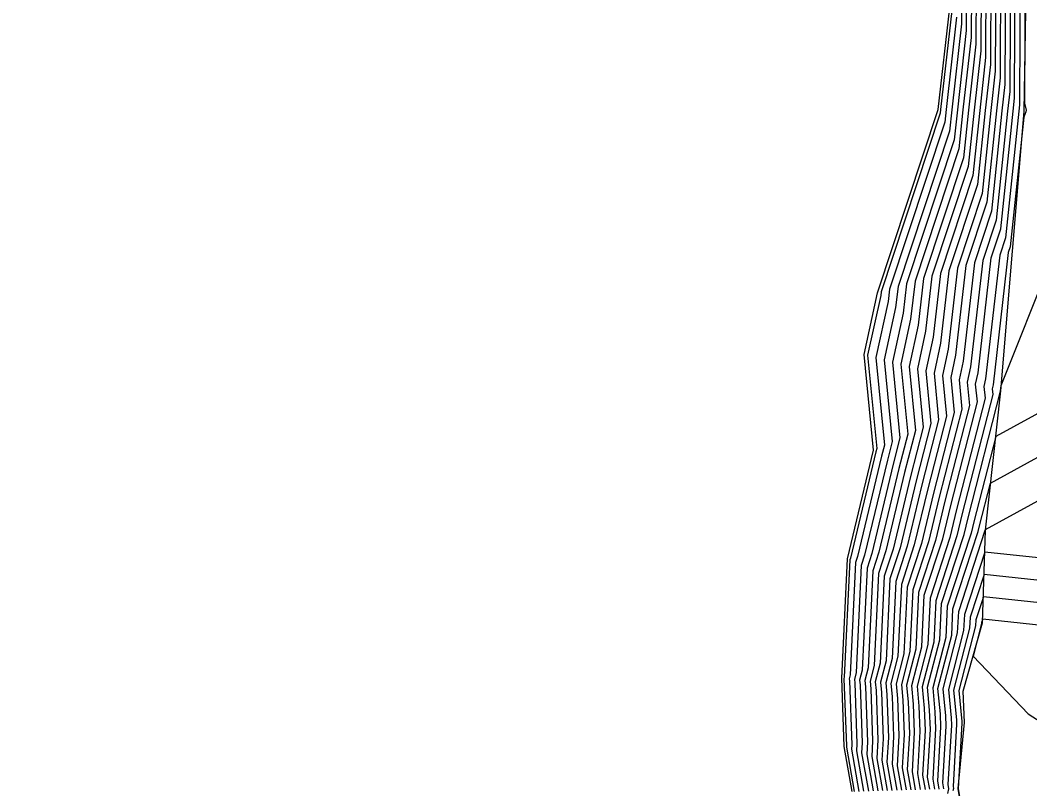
# Model space of a CAD drawing. Extents: x 2188792 to 2191981, y 386090 to 389710.
# Drawn here: x 2189264.3 to 2189328.6, y 386538.4 to 386587.4 of the extents above; entities that cross this region are included whole.
import ezdxf

# ---------------------------------------------------------------- set-up
doc = ezdxf.new("R2010")
doc.units = 0
for name, color, linetype in [('DTM Contours Major', 7, 'Continuous'), ('DTM Contours Minor', 7, 'Continuous'), ('PH Exist DTM Breakline', 7, 'Continuous')]:
    doc.layers.add(name, color=color, linetype=linetype)

msp = doc.modelspace()

# ---------------------------------------------------------------- linework, layer by layer
at = {"layer": 'DTM Contours Major'}
for points in [[(2189327.978, 386591.544), (2189327.934, 386582.006), (2189327.888, 386581.594), (2189327.044, 386573.532), (2189326.679, 386572.431), (2189325.778, 386564.545), (2189325.672, 386564.063), (2189325.746, 386563.314), (2189323.923, 386556.227), (2189323.497, 386554.444), (2189322.238, 386550.587), (2189322.096, 386547.629), (2189321.411, 386544.969), (2189321.53, 386543.698), (2189321.589, 386542.085), (2189321.437, 386539.413), (2189321.619, 386538.383)], [(2189325.758, 386554.917), (2189325.765, 386554.946), (2189336.751, 386560.967), (2189339.992, 386565.031), (2189342.365, 386568.305), (2189343.304, 386569.518), (2189352.444, 386576.301), (2189358.747, 386580.059), (2189359.76, 386580.876), (2189360.022, 386580.893), (2189360.378, 386580.892), (2189370.358, 386591.252)], [(2189326.423, 386590.389), (2189326.395, 386584.156), (2189326.111, 386581.637), (2189325.559, 386576.369), (2189323.979, 386571.599), (2189323.39, 386566.445), (2189323.025, 386564.772), (2189323.28, 386562.168), (2189322.089, 386557.537), (2189321.237, 386553.975), (2189320.414, 386551.454), (2189320.195, 386546.885), (2189319.747, 386545.146), (2189319.825, 386544.315), (2189319.919, 386541.756), (2189319.82, 386540.01), (2189320.115, 386538.339)], [(2189324.869, 386589.234), (2189324.855, 386586.306), (2189324.334, 386581.68), (2189324.074, 386579.205), (2189321.28, 386570.767), (2189321.003, 386568.346), (2189320.377, 386565.481), (2189320.814, 386561.023), (2189320.254, 386558.847), (2189318.977, 386553.505), (2189318.591, 386552.322), (2189318.294, 386546.14), (2189318.083, 386545.323), (2189318.12, 386544.933), (2189318.249, 386541.427), (2189318.202, 386540.606), (2189318.611, 386538.295)], [(2189323.123, 386538.427), (2189323.054, 386538.816), (2189323.26, 386542.414), (2189323.235, 386543.08), (2189323.074, 386544.791), (2189323.997, 386548.374), (2189324.062, 386549.72), (2189325.757, 386554.913), (2189325.758, 386554.917)]]:
    msp.add_lwpolyline(points, dxfattribs=at)
at = {"layer": 'DTM Contours Minor'}
for points in [[(2189328.289, 386591.776), (2189328.244, 386582.109), (2189328.351, 386581.669), (2189328.344, 386581.571), (2189328.205, 386581.223), (2189327.34, 386572.964), (2189327.219, 386572.598), (2189326.255, 386564.165), (2189326.202, 386563.922), (2189326.239, 386563.543), (2189324.29, 386555.965), (2189323.949, 386554.538), (2189322.603, 386550.414), (2189322.476, 386547.778), (2189321.743, 386544.933), (2189321.871, 386543.574), (2189321.923, 386542.151), (2189321.76, 386539.294), (2189321.92, 386538.392)], [(2189327.045, 386590.851), (2189327.01, 386583.296), (2189326.821, 386581.62), (2189326.153, 386575.234), (2189325.059, 386571.932), (2189324.345, 386565.685), (2189324.084, 386564.489), (2189324.266, 386562.627), (2189322.823, 386557.013), (2189322.141, 386554.162), (2189321.144, 386551.107), (2189320.955, 386547.183), (2189320.412, 386545.075), (2189320.507, 386544.068), (2189320.587, 386541.888), (2189320.466, 386539.771), (2189320.716, 386538.356)], [(2189327.356, 386591.082), (2189327.318, 386582.866), (2189327.177, 386581.611), (2189326.45, 386574.666), (2189325.599, 386572.098), (2189324.823, 386565.305), (2189324.613, 386564.347), (2189324.759, 386562.856), (2189323.19, 386556.751), (2189322.593, 386554.256), (2189321.509, 386550.934), (2189321.336, 386547.332), (2189320.745, 386545.04), (2189320.848, 386543.945), (2189320.921, 386541.953), (2189320.79, 386539.652), (2189321.017, 386538.365)], [(2189321.318, 386538.374), (2189321.113, 386539.532), (2189321.255, 386542.019), (2189321.189, 386543.821), (2189321.078, 386545.004), (2189321.716, 386547.48), (2189321.873, 386550.761), (2189323.045, 386554.35), (2189323.556, 386556.489), (2189325.253, 386563.085), (2189325.143, 386564.205), (2189325.3, 386564.925), (2189326.139, 386572.265), (2189326.747, 386574.099), (2189327.532, 386581.602), (2189327.626, 386582.436), (2189327.667, 386591.313)], [(2189326.732, 386563.784), (2189326.77, 386564.117), (2189329.967, 386572.161), (2189331.027, 386574.769), (2189333.479, 386580.904), (2189333.816, 386585.608), (2189332.448, 386591.237)], [(2189326.112, 386590.158), (2189326.087, 386584.586), (2189325.755, 386581.646), (2189325.262, 386576.936), (2189323.44, 386571.432), (2189322.913, 386566.825), (2189322.495, 386564.914), (2189322.787, 386561.939), (2189321.722, 386557.799), (2189320.785, 386553.881), (2189320.05, 386551.628), (2189319.815, 386546.736), (2189319.414, 386545.182), (2189319.484, 386544.439), (2189319.585, 386541.69), (2189319.496, 386540.129), (2189319.814, 386538.33)], [(2189326.734, 386590.62), (2189326.703, 386583.726), (2189326.466, 386581.628), (2189325.856, 386575.801), (2189324.519, 386571.765), (2189323.868, 386566.065), (2189323.554, 386564.63), (2189323.773, 386562.397), (2189322.456, 386557.275), (2189321.689, 386554.069), (2189320.779, 386551.281), (2189320.575, 386547.034), (2189320.08, 386545.111), (2189320.166, 386544.192), (2189320.253, 386541.822), (2189320.143, 386539.89), (2189320.416, 386538.348)], [(2189325.491, 386589.696), (2189325.471, 386585.446), (2189325.044, 386581.663), (2189324.668, 386578.071), (2189322.36, 386571.099), (2189321.958, 386567.585), (2189321.436, 386565.198), (2189321.8, 386561.481), (2189320.988, 386558.323), (2189319.881, 386553.693), (2189319.32, 386551.975), (2189319.054, 386546.438), (2189318.749, 386545.252), (2189318.802, 386544.686), (2189318.917, 386541.558), (2189318.849, 386540.368), (2189319.212, 386538.312)], [(2189325.801, 386589.927), (2189325.779, 386585.016), (2189325.4, 386581.654), (2189324.965, 386577.503), (2189322.9, 386571.266), (2189322.435, 386567.205), (2189321.966, 386565.056), (2189322.293, 386561.71), (2189321.355, 386558.061), (2189320.333, 386553.787), (2189319.685, 386551.801), (2189319.434, 386546.587), (2189319.081, 386545.217), (2189319.143, 386544.563), (2189319.251, 386541.624), (2189319.173, 386540.248), (2189319.513, 386538.321)], [(2189324.558, 386589.003), (2189324.547, 386586.736), (2189323.978, 386581.689), (2189323.778, 386579.773), (2189320.74, 386570.6), (2189320.526, 386568.726), (2189319.847, 386565.623), (2189320.321, 386560.793), (2189319.888, 386559.109), (2189318.525, 386553.412), (2189318.226, 386552.495), (2189317.913, 386545.991), (2189317.75, 386545.359), (2189317.779, 386545.057), (2189317.915, 386541.361), (2189317.879, 386540.726), (2189318.31, 386538.286)], [(2189325.18, 386589.465), (2189325.163, 386585.876), (2189324.689, 386581.671), (2189324.371, 386578.638), (2189321.82, 386570.933), (2189321.48, 386567.965), (2189320.906, 386565.339), (2189321.307, 386561.252), (2189320.621, 386558.585), (2189319.429, 386553.599), (2189318.955, 386552.148), (2189318.674, 386546.289), (2189318.416, 386545.288), (2189318.461, 386544.81), (2189318.583, 386541.492), (2189318.526, 386540.487), (2189318.912, 386538.304)], [(2189324.247, 386588.772), (2189324.24, 386587.166), (2189323.623, 386581.697), (2189323.481, 386580.34), (2189320.2, 386570.434), (2189320.048, 386569.106), (2189319.318, 386565.765), (2189319.828, 386560.564), (2189319.521, 386559.371), (2189318.073, 386553.318), (2189317.861, 386552.668), (2189317.533, 386545.842), (2189317.418, 386545.394), (2189317.438, 386545.18), (2189317.581, 386541.295), (2189317.555, 386540.845), (2189318.009, 386538.277)], [(2189323.624, 386588.026), (2189322.912, 386581.715), (2189322.887, 386581.475), (2189319.12, 386570.101), (2189319.093, 386569.866), (2189318.259, 386566.048), (2189318.841, 386560.106), (2189318.787, 386559.895), (2189317.169, 386553.13), (2189317.131, 386553.015), (2189316.772, 386545.544), (2189316.752, 386545.465), (2189316.756, 386545.427), (2189316.913, 386541.163), (2189316.908, 386541.084), (2189317.407, 386538.259)], [(2189323.932, 386587.596), (2189323.267, 386581.706), (2189323.184, 386580.907), (2189319.66, 386570.267), (2189319.571, 386569.486), (2189318.788, 386565.906), (2189319.334, 386560.335), (2189319.154, 386559.633), (2189317.621, 386553.224), (2189317.496, 386552.842), (2189317.153, 386545.693), (2189317.085, 386545.43), (2189317.097, 386545.304), (2189317.247, 386541.229), (2189317.232, 386540.964), (2189317.708, 386538.268)], [(2189322.221, 386538.401), (2189322.084, 386539.174), (2189322.257, 386542.217), (2189322.212, 386543.45), (2189322.076, 386544.898), (2189322.857, 386547.927), (2189322.968, 386550.24), (2189324.401, 386554.632), (2189324.657, 386555.703), (2189326.732, 386563.772), (2189326.731, 386563.78), (2189326.732, 386563.784)], [(2189330.034, 386562.853), (2189326.421, 386560.872), (2189325.024, 386555.441), (2189324.853, 386554.725), (2189323.333, 386550.067), (2189323.237, 386548.076), (2189322.409, 386544.862), (2189322.553, 386543.327), (2189322.592, 386542.283), (2189322.407, 386539.055), (2189322.521, 386538.409)], [(2189322.822, 386538.418), (2189322.731, 386538.936), (2189322.926, 386542.349), (2189322.894, 386543.203), (2189322.742, 386544.827), (2189323.617, 386548.225), (2189323.697, 386549.893), (2189325.305, 386554.819), (2189325.391, 386555.179), (2189326.093, 386557.909), (2189333.393, 386561.91)], [(2189329.549, 386553.098), (2189325.72, 386553.508), (2189324.427, 386549.546), (2189324.378, 386548.523), (2189323.407, 386544.756), (2189323.576, 386542.956), (2189323.594, 386542.48), (2189323.378, 386538.697), (2189323.424, 386538.436), (2189323.352, 386538.137)], [(2189333.377, 386551.261), (2189325.677, 386552.087), (2189324.792, 386549.373), (2189324.758, 386548.672), (2189323.74, 386544.72), (2189323.917, 386542.833), (2189323.928, 386542.546), (2189323.701, 386538.578), (2189323.725, 386538.445), (2189323.688, 386538.292)], [(2189337.205, 386549.425), (2189325.635, 386550.666), (2189325.156, 386549.2), (2189325.138, 386548.821), (2189324.073, 386544.685), (2189324.258, 386542.709), (2189324.262, 386542.612), (2189324.025, 386538.459), (2189324.026, 386538.453), (2189324.024, 386538.448), (2189325.134, 386531.545)], [(2189341.033, 386547.589), (2189325.592, 386549.245), (2189325.521, 386549.026), (2189325.518, 386548.97), (2189324.981, 386546.884), (2189328.488, 386543.2), (2189331.564, 386541.235)]]:
    msp.add_lwpolyline(points, dxfattribs=at)
at = {"layer": 'PH Exist DTM Breakline'}
for points in [[(2189262.955, 386435.381), (2189267.81, 386442.163), (2189272.664, 386448.945), (2189278.418, 386456.22), (2189284.172, 386463.495), (2189289.926, 386470.77), (2189295.307, 386477.438), (2189300.688, 386484.106), (2189306.07, 386490.774), (2189311.056, 386498.857), (2189316.042, 386506.94), (2189320.109, 386514.449), (2189322.609, 386518.606), (2189324.991, 386524.312), (2189325.185, 386531.525), (2189324.037, 386538.454), (2189324.433, 386542.646), (2189324.344, 386544.656), (2189325.585, 386548.996), (2189325.762, 386554.914), (2189326.742, 386563.777), (2189327.489, 386572.681), (2189328.235, 386581.585), (2189328.411, 386591.867)], [(2189317.278, 386538.256), (2189316.769, 386541.135), (2189316.609, 386545.481), (2189316.975, 386553.09), (2189318.629, 386560.008), (2189318.031, 386566.109), (2189318.888, 386570.029), (2189322.759, 386581.718), (2189323.492, 386588.21)]]:
    msp.add_lwpolyline(points, dxfattribs=at)

doc.saveas('drawing.dxf')
